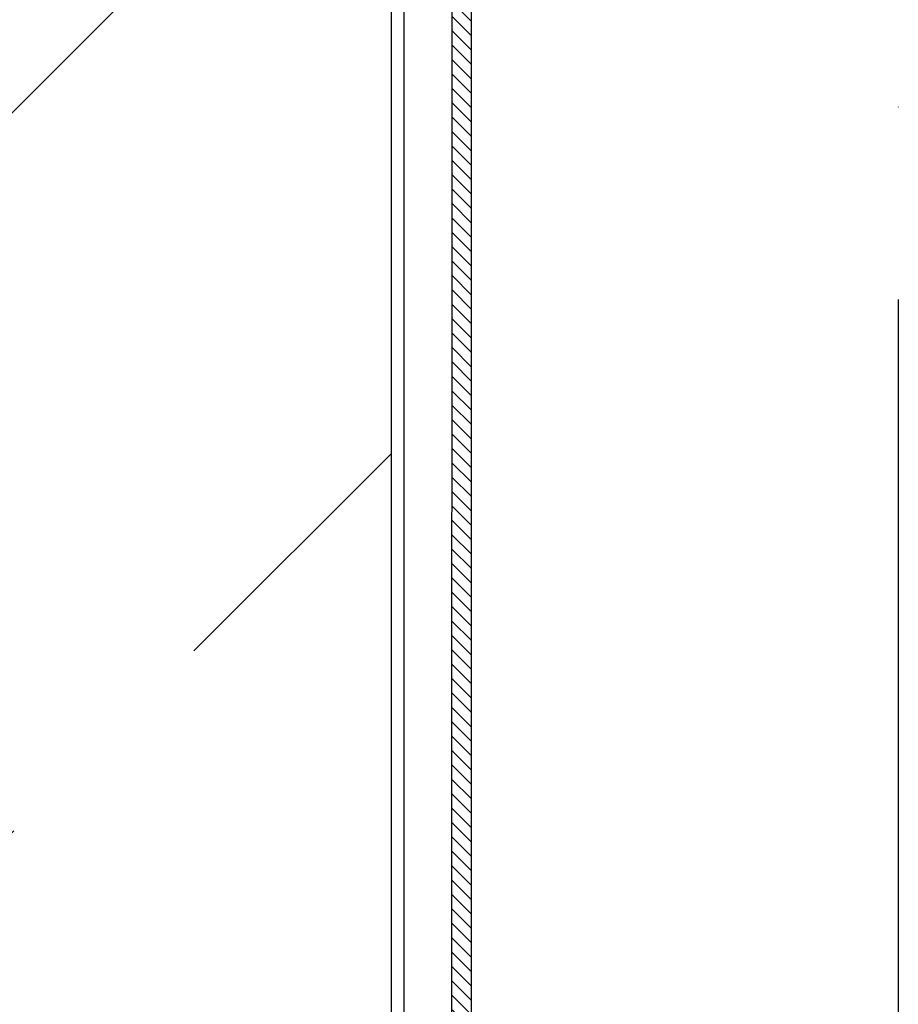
# Model space of a CAD drawing. Header units: millimetres. Extents: x 4747 to 1198744, y 17680 to 73179.
# Tile 335 of 377: x 128220 to 128494, y 51886 to 52193. Entities that reach past the tile are written whole.
import ezdxf

# ---------------------------------------------------------------- set-up
doc = ezdxf.new("R2010")
doc.units = ezdxf.units.MM
doc.linetypes.add('ACAD_ISO10W100', pattern=[18, 12, -3, 0, -3])

msp = doc.modelspace()

# ---------------------------------------------------------------- hatches: boundary and pattern name
h = msp.add_hatch()
h.set_pattern_fill('ANSI33', color=256, scale=50)
h.set_pattern_definition([(45, (42400.1, 91172.18), (-224.5064, 224.5064), []), (45, (42624.6, 91172.18), (-224.5064, 224.5064), [158.75, -79.375])])
h.paths.add_polyline_path([(127935.59851, 51321.72172), (128335.59894, 51321.72172), (128335.59852, 52427.17352), (128324.58417, 52427.17604), (128324.58417, 52461.17604), (127935.59851, 52461.17604)])
at = {"lineweight": 9}
h = msp.add_hatch(dxfattribs=at)
h.set_pattern_fill('ANSI31', color=256, angle=90)
h.set_pattern_definition([(135, (42400.086, 91010.9538), (-2.24506403, -2.24506403), [])])
h.paths.add_polyline_path([(128354.20447, 51321.72172), (128360.59851, 51321.72172), (128360.59851, 52436.17478), (128354.67399, 52436.17727)])

# ---------------------------------------------------------------- linework, layer by layer
at = {"linetype": 'ACAD_ISO10W100', "ltscale": 20}
msp.add_line((128493.75799, 54266.17604), (128493.75799, 51103.31738), dxfattribs=at)
for p, q in [((128335.59894, 51321.72172), (128335.59851, 52461.09452)), ((128339.59851, 51321.72172), (128339.59851, 52461.17604)), ((128360.59851, 51321.72172), (128360.59851, 52456.17604)), ((128354.20447, 51321.72172), (128354.67399, 52436.17727))]:
    msp.add_line(p, q)

doc.saveas('drawing.dxf')
